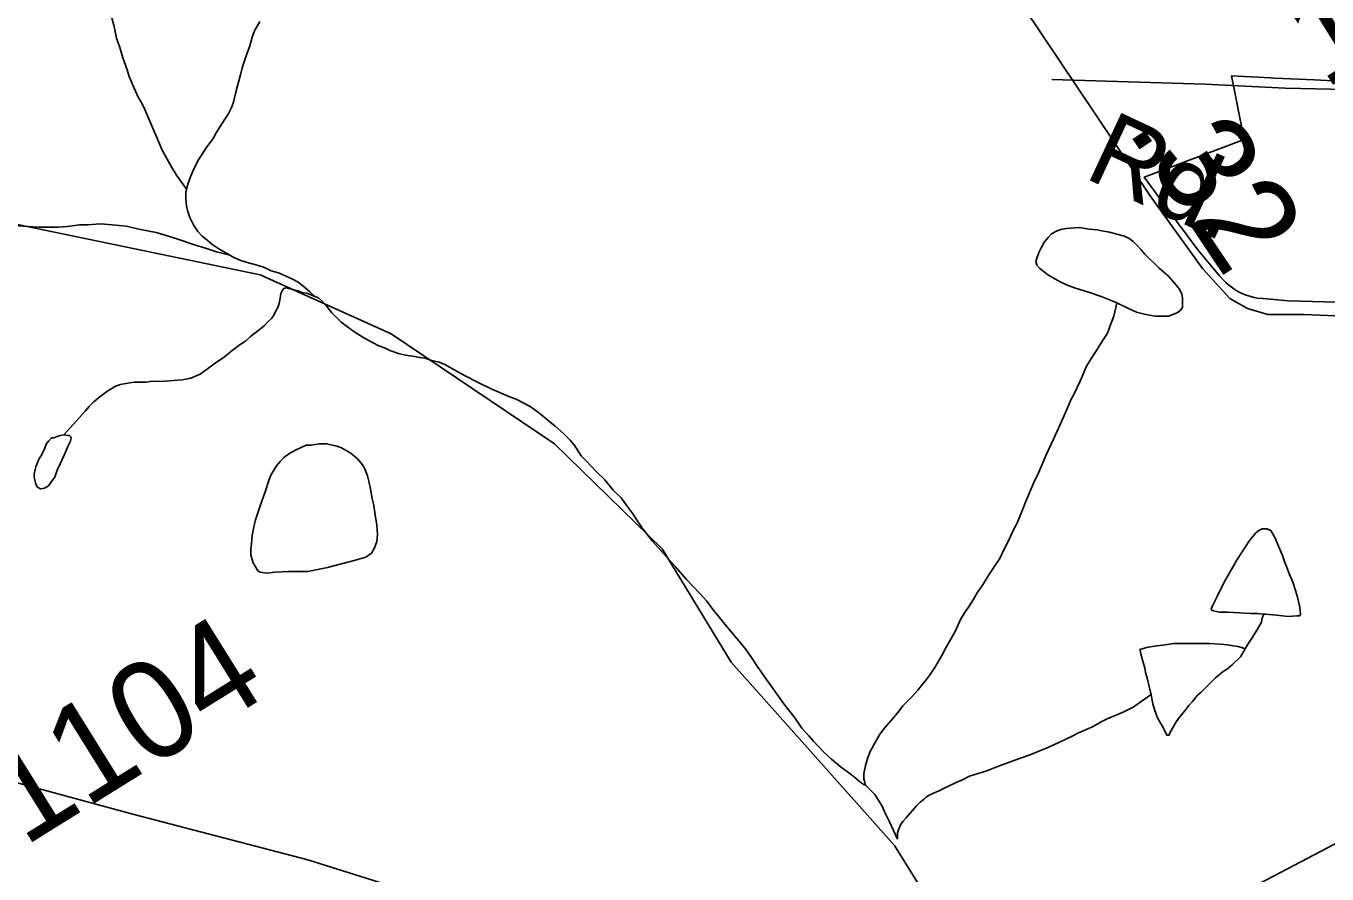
# Model space of a CAD drawing. Extents: x 2001466 to 31450019, y -30647475 to 847247.
# Drawn here: x 2050520 to 2053840, y 667252 to 669416 of the extents above; entities that cross this region are included whole.
import ezdxf

# ---------------------------------------------------------------- set-up
doc = ezdxf.new("R2010")
doc.units = 0
for name, color, linetype in [('Exist Boundary Political City Limit New', 7, 'Continuous'), ('Exist Hydrographic Creek Single Shore', 7, 'Continuous'), ('Exist Hydrographic Misc Water Feature', 7, 'Continuous'), ('Exist Railroad Mainline', 7, 'Continuous'), ('Exist Road Non-System Type 51', 7, 'Continuous'), ('Exist Road Secondary Mileage Hundredths English Label', 7, 'Continuous'), ('Exist Road Secondary Type 51 Attributed', 7, 'Continuous'), ('Exist Road Secondary Type 51 Label', 7, 'Continuous'), ('Exist Road Secondary Type 51 Number Label', 7, 'Continuous'), ('Map Preparation Boundary City Limit Buffer Line', 7, 'Continuous')]:
    doc.layers.add(name, color=color, linetype=linetype)

msp = doc.modelspace()

# ---------------------------------------------------------------- linework, layer by layer
at = {"layer": 'Exist Boundary Political City Limit New'}
msp.add_lwpolyline([(2053872, 669275.7), (2053807.2, 669278.8), (2053707.2, 669283.6), (2053696.8, 669284), (2053596.4, 669289.1), (2053629.1, 669126.5), (2053373.8, 669030.4), (2053456.2, 668918.2), (2053510.9, 668845.7), (2053540.2, 668809.4), (2053566.8, 668778.3), (2053576, 668767.7), (2053582, 668761.8), (2053588.8, 668755.8), (2053595.5, 668750.5), (2053602.8, 668745.5), (2053610.1, 668740.9), (2053617.8, 668736.7), (2053625.5, 668733.1), (2053633.9, 668729.7), (2053646.2, 668725.8), (2053654.6, 668723.8), (2053663.2, 668722.2), (2053676.9, 668720.7), (2053741.8, 668715), (2053833.8, 668712.4), (2053908.2, 668710.8)], dxfattribs=at)
at = {"layer": 'Exist Hydrographic Creek Single Shore'}
msp.add_lwpolyline([(2053017.7, 666872.7), (2052736.4, 667325.2), (2052319.3, 667793), (2052143.4, 668082), (2051868.4, 668350), (2051451.4, 668630.9), (2051117.3, 668781.9), (2050292.4, 668952.9), (2050134.3, 669028.3), (2049975.4, 669271), (2049847.4, 669402.6)], dxfattribs=at)
at = {"layer": 'Exist Hydrographic Misc Water Feature'}
for points in [[(2050738.8, 669437.3), (2050745, 669415.3), (2050750.9, 669385.3), (2050758.9, 669361.3), (2050767.1, 669335.4), (2050776.9, 669307.4), (2050783.1, 669287.4), (2050795.2, 669259.4), (2050807.1, 669233.5), (2050815.1, 669219.5), (2050823.3, 669203.5), (2050833.3, 669179.5), (2050845.2, 669151.6), (2050853.4, 669131.6), (2050867.4, 669099.6), (2050891.6, 669055.6), (2050903.5, 669035.7), (2050929.7, 668999.7)], [(2051116.7, 669428), (2051102.8, 669404), (2051096.8, 669388), (2051090.9, 669366), (2051080.8, 669337.9), (2051071, 669309.9), (2051067.1, 669291.9), (2051059.1, 669264), (2051055.2, 669247.9), (2051049.3, 669221.9), (2051045.2, 669209.9), (2051035.3, 669191.9), (2051025.3, 669175.9), (2051015.2, 669159.9), (2051005.4, 669143.8), (2050997.4, 669129.8), (2050979.3, 669105.8), (2050969.5, 669089.8), (2050959.4, 669073.8), (2050947.5, 669049.8), (2050939.5, 669031.7), (2050933.6, 669015.7), (2050929.7, 668999.7)], [(2050929.7, 668999.7), (2050927.7, 668991.7), (2050927.7, 668975.7), (2050929.7, 668957.8), (2050931.6, 668945.8), (2050937.7, 668927.8), (2050947.8, 668907.8), (2050957.8, 668891.8), (2050969.7, 668879.8), (2050981.8, 668869.8), (2050993.9, 668859.9), (2051011.9, 668847.9), (2051039.8, 668832)], [(2050489.9, 668907), (2050523.9, 668905), (2050552, 668903.1), (2050581.9, 668903.1), (2050601.8, 668903.1), (2050625.8, 668905.2), (2050655.8, 668909.3), (2050677.7, 668909.3), (2050709.7, 668911.3), (2050739.8, 668909.4), (2050775.7, 668905.4), (2050811.8, 668897.5), (2050851.8, 668889.6), (2050885.8, 668879.7), (2050909.8, 668871.7), (2050949.8, 668857.8), (2050977.9, 668849.8), (2051006, 668839.9), (2051039.8, 668832)], [(2053303.6, 668710.2), (2053335.6, 668694.3), (2053353.8, 668686.3), (2053377.8, 668680.4), (2053401.8, 668676.4), (2053411.7, 668676.4), (2053435.6, 668676.4), (2053457.6, 668684.5), (2053465.6, 668690.5), (2053471.5, 668698.5), (2053471.5, 668708.5), (2053471.5, 668722.5), (2053469.7, 668732.5), (2053463.5, 668744.5), (2053451.4, 668760.5), (2053435.4, 668778.4), (2053411.5, 668798.4), (2053399.6, 668810.4), (2053385.4, 668824.3), (2053375.4, 668834.3), (2053365.3, 668846.3), (2053357.3, 668854.3), (2053345.4, 668866.3), (2053335.4, 668874.3), (2053323.3, 668880.2), (2053307.3, 668884.2), (2053285.3, 668890.1), (2053265.5, 668894.1), (2053253.4, 668896), (2053233.5, 668898), (2053207.4, 668902), (2053175.4, 668899.9), (2053163.3, 668897.9), (2053151.4, 668893.9), (2053137.3, 668885.9), (2053129.3, 668877.9), (2053119.5, 668865.8), (2053111.5, 668851.8), (2053105.5, 668839.8), (2053099.6, 668823.8), (2053097.5, 668815.8), (2053099.6, 668805.8), (2053107.6, 668797.8), (2053119.5, 668787.9), (2053127.5, 668781.9), (2053159.6, 668763.9), (2053175.6, 668755.9), (2053195.5, 668748), (2053233.7, 668736.1), (2053263.6, 668726.1), (2053297.6, 668712.2), (2053303.6, 668710.2)], [(2051039.8, 668832), (2051049.9, 668826), (2051067.9, 668818), (2051087.8, 668812.1), (2051109.9, 668806.1), (2051128, 668800.1), (2051145.8, 668792.1), (2051163.9, 668786.2), (2051184, 668778.3), (2051200, 668770.2), (2051214.1, 668762.4), (2051230.1, 668750.4), (2051244.1, 668738.4), (2051257, 668726), (2051266, 668722.4)], [(2050836.4, 668509.6), (2050874.5, 668509.7), (2050896.5, 668511.8), (2050918.4, 668513.8), (2050940.6, 668517.8), (2050964.4, 668527.9), (2050986.3, 668544), (2051002.3, 668556), (2051026.3, 668572), (2051046.2, 668588), (2051056.2, 668596), (2051066.3, 668604.1), (2051080.2, 668612.1), (2051092.3, 668624.1), (2051100.3, 668630.1), (2051110.4, 668638.1), (2051128.2, 668652.1), (2051138, 668662.2), (2051146, 668670.2), (2051152.2, 668678.2), (2051156.1, 668688.2), (2051162.2, 668698.2), (2051166.1, 668708.2), (2051168, 668722.2), (2051170, 668734.2), (2051173.9, 668742.2), (2051178, 668746.3), (2051184, 668748.3), (2051189.9, 668746.3), (2051200, 668744.3), (2051205.9, 668742.3), (2051214.1, 668740.3), (2051224, 668736.3), (2051236.1, 668734.3), (2051257, 668726), (2051266, 668722.4)], [(2051266, 668722.4), (2051274, 668716.4), (2051287.9, 668700.5), (2051300.2, 668684.5), (2051324.2, 668660.5), (2051356.2, 668636.6), (2051382.1, 668620.7), (2051404.2, 668608.7), (2051420.2, 668600.7), (2051434.3, 668594.8), (2051448.3, 668588.8), (2051470.2, 668580.8), (2051488.3, 668576.8), (2051512.3, 668572.9), (2051524.4, 668570.9), (2051538.3, 668569), (2051554.3, 668563), (2051574.2, 668559), (2051588.3, 668553), (2051602.3, 668545.1), (2051620.3, 668535.1), (2051642.5, 668523.2), (2051672.4, 668507.2), (2051708.3, 668489.3)], [(2053303.6, 668710.2), (2053301.5, 668698.2), (2053295.8, 668676.2), (2053287.8, 668654.2), (2053279.8, 668632.2), (2053265.9, 668610.2), (2053249.9, 668586.1), (2053235.9, 668564.1), (2053226.1, 668548.1), (2053218.1, 668528.1), (2053210.1, 668510.1), (2053194.1, 668476), (2053186.1, 668462.1), (2053176.1, 668438), (2053156.2, 668392), (2053142.4, 668362), (2053124.4, 668323.9), (2053104.5, 668277.9), (2053092.4, 668251.9), (2053072.7, 668205.9), (2053062.7, 668181.9), (2053050.8, 668151.9), (2053044.8, 668139.8), (2053036.8, 668123.8), (2053028.8, 668105.8), (2053014.9, 668077.8), (2053004.8, 668057.8), (2052989, 668033.7), (2052976.9, 668015.8), (2052961, 667989.7), (2052947, 667969.7), (2052937.2, 667951.7), (2052925.1, 667933.7), (2052917.1, 667921.6), (2052905.2, 667901.6), (2052891.2, 667871.6), (2052877.3, 667847.6), (2052867.4, 667829.6), (2052857.4, 667809.6), (2052845.5, 667789.6), (2052839.6, 667779.5), (2052827.5, 667761.5), (2052817.4, 667747.5), (2052805.5, 667733.5), (2052795.7, 667721.5), (2052781.5, 667705.4), (2052769.6, 667693.4), (2052757.5, 667681.4), (2052745.6, 667665.4), (2052731.7, 667649.4), (2052709.8, 667623.3), (2052697.7, 667607.3), (2052687.8, 667589.3), (2052673.9, 667565.3), (2052667.9, 667549.3), (2052662, 667529.2), (2052657.9, 667509.2), (2052657.9, 667495.2), (2052659.9, 667489.2), (2052662, 667479.2)], [(2050616.6, 668373.3), (2050648.8, 668409.3), (2050670.7, 668433.4), (2050680.6, 668445.4), (2050692.7, 668457.4), (2050704.6, 668467.4), (2050728.6, 668485.4), (2050738.6, 668491.4), (2050748.4, 668497.5), (2050760.5, 668501.5), (2050770.6, 668503.5), (2050784.5, 668505.6), (2050796.4, 668507.6), (2050826.6, 668507.6), (2050836.4, 668509.6)], [(2051708.3, 668489.3), (2051752.4, 668471.3), (2051772.5, 668463.4), (2051806.3, 668445.5), (2051820.5, 668435.4), (2051836.4, 668423.6), (2051852.4, 668409.6), (2051870.5, 668395.6), (2051892.4, 668375.7), (2051908.6, 668359.7), (2051918.7, 668347.7), (2051936.7, 668319.7), (2051948.6, 668307.8), (2051974.7, 668279.8), (2051996.8, 668257.9), (2052018.7, 668231.9), (2052038.8, 668212), (2052056.9, 668188), (2052066.9, 668174), (2052093, 668134), (2052119, 668102.1), (2052146.9, 668070.1), (2052177, 668036.2), (2052205.1, 668004.3), (2052239.2, 667968.3), (2052257.2, 667948.4), (2052273.2, 667926.4), (2052293.3, 667902.5), (2052311.3, 667880.5), (2052343.5, 667842.6), (2052357.5, 667824.6), (2052371.4, 667804.7), (2052385.6, 667782.7), (2052409.6, 667748.7), (2052453.7, 667686.8), (2052481.7, 667650.9), (2052499.8, 667624.9), (2052517.8, 667604.9), (2052529.9, 667591), (2052553.9, 667565.1), (2052575.9, 667545.1), (2052598, 667527.1), (2052616.1, 667513.2), (2052633.9, 667499.2), (2052648, 667487.2), (2052657.9, 667481.2), (2052662, 667479.2)], [(2050616.6, 668373.3), (2050606.8, 668371.3), (2050598.8, 668369.3), (2050590.8, 668365.2), (2050584.8, 668365.2), (2050576.8, 668357.2), (2050570.9, 668349.2), (2050567, 668337.2), (2050559, 668321.2), (2050552.8, 668311.1), (2050546.9, 668297.1), (2050545, 668291.1), (2050543, 668285.1), (2050540.9, 668273.1), (2050540.9, 668265.1), (2050543, 668255.2), (2050545, 668247.1), (2050548.9, 668239.2), (2050556.9, 668235.2), (2050567, 668237.2), (2050577, 668243.2), (2050587.1, 668257.3), (2050593, 668265.3), (2050599, 668283.2), (2050607, 668299.2), (2050616.8, 668321.2), (2050626.8, 668343.3), (2050632.8, 668357.3), (2050634.8, 668367.3), (2050630.7, 668371.3), (2050626.8, 668371.3), (2050616.6, 668373.3)], [(2051322.8, 668340.6), (2051312.7, 668344.6), (2051286.7, 668350.5), (2051268.7, 668350.5), (2051246.7, 668346.5), (2051234.8, 668346.4), (2051212.7, 668336.4), (2051192.8, 668326.3), (2051176.8, 668314.3), (2051168.8, 668306.3), (2051159, 668294.3), (2051144.8, 668270.3), (2051138.9, 668254.3), (2051131.1, 668230.3), (2051116.9, 668192.2), (2051111, 668174.2), (2051105, 668156.2), (2051101.1, 668138.2), (2051097, 668116.2), (2051095.2, 668096.2), (2051093.3, 668080.2), (2051093.3, 668066.2), (2051099.3, 668046.2), (2051105.4, 668036.3), (2051111.4, 668026.3), (2051117.3, 668022.3), (2051133.3, 668020.3), (2051155.5, 668022.3), (2051189.3, 668024.4), (2051239.3, 668024.5), (2051289.2, 668034.6), (2051357.2, 668052.7), (2051387.2, 668060.8), (2051401.3, 668070.8), (2051409.1, 668084.8), (2051415.1, 668100.7), (2051417.1, 668118.8), (2051415.1, 668142.8), (2051411, 668168.8), (2051407.1, 668192.8), (2051403, 668210.8), (2051398.9, 668234.8), (2051395, 668254.7), (2051390.9, 668268.7), (2051384.7, 668286.7), (2051378.8, 668296.7), (2051366.7, 668310.7), (2051348.8, 668326.7), (2051330.8, 668336.6), (2051322.8, 668340.6)], [(2053679, 667915.1), (2053663.1, 667917), (2053645, 667917), (2053616.9, 667919), (2053587, 667920.9), (2053565, 667920.8), (2053547, 667924.8), (2053544.9, 667928.8), (2053549, 667938.8), (2053558.9, 667958.8), (2053573, 667986.8), (2053580.8, 668002.9), (2053610.8, 668054.9), (2053632.7, 668089), (2053640.7, 668101), (2053646.6, 668109), (2053658.5, 668123), (2053666.5, 668129), (2053674.5, 668133), (2053686.6, 668133), (2053696.7, 668129.1), (2053706.7, 668111.1), (2053716.8, 668089.1), (2053726.8, 668065.1), (2053732.8, 668047.1), (2053736.9, 668037.1), (2053744.9, 668017.1), (2053752.9, 667997.2), (2053760.9, 667973.2), (2053765, 667959.2), (2053770.9, 667933.2), (2053773, 667915.3), (2053770.9, 667911.3), (2053762.9, 667911.2), (2053741, 667909.2), (2053711, 667913.1), (2053682.9, 667915.1), (2053679, 667915.1)], [(2053679, 667915.1), (2053675.1, 667905.1), (2053673.1, 667895.1), (2053663.1, 667877), (2053653, 667861), (2053649.1, 667855), (2053645, 667849), (2053637.2, 667837), (2053631.3, 667827)], [(2053391.6, 667710.6), (2053389.5, 667716.6), (2053385.4, 667734.6), (2053381.3, 667752.6), (2053377.4, 667766.5), (2053375.4, 667778.5), (2053371.3, 667792.5), (2053367.4, 667804.5), (2053365.3, 667814.5), (2053363.3, 667822.5), (2053363.3, 667826.5), (2053367.2, 667826.5), (2053379.3, 667830.5), (2053405.3, 667834.6), (2053421.3, 667836.6), (2053449.2, 667840.6), (2053481.2, 667840.7), (2053511.3, 667840.7), (2053539.2, 667840.8), (2053567.3, 667838.9), (2053587.2, 667836.9), (2053601.1, 667835), (2053613.2, 667833), (2053627.2, 667829), (2053631.3, 667827)], [(2053631.3, 667827), (2053619.2, 667807), (2053599.3, 667787), (2053587.4, 667777), (2053575.3, 667768.9), (2053565.2, 667760.9), (2053555.4, 667752.9), (2053535.3, 667732.8), (2053519.5, 667716.8), (2053509.5, 667708.7), (2053497.4, 667692.7), (2053487.5, 667682.8), (2053477.5, 667668.8), (2053463.5, 667652.7), (2053455.5, 667640.7), (2053447.5, 667626.7), (2053439.5, 667612.7), (2053437.5, 667606.7), (2053431.5, 667606.6), (2053429.5, 667610.6), (2053419.7, 667630.6), (2053407.6, 667650.6), (2053399.6, 667672.5), (2053395.5, 667686.6), (2053393.4, 667700.6), (2053391.6, 667710.6)], [(2053391.6, 667710.6), (2053345.4, 667678.5), (2053321.6, 667666.4), (2053303.6, 667658.5), (2053279.6, 667648.4), (2053263.6, 667640.3), (2053241.7, 667628.3), (2053205.8, 667612.3), (2053189.8, 667604.2), (2053155.8, 667588.1), (2053125.8, 667574.1), (2053079.9, 667556), (2053057.7, 667548), (2053017.8, 667533.9), (2052997.9, 667525.9), (2052971.8, 667515.8), (2052927.9, 667501.7), (2052911.9, 667493.7), (2052893.9, 667485.7), (2052876.1, 667477.6), (2052859.9, 667469.6), (2052851.9, 667465.6), (2052842, 667461.6), (2052828.1, 667455.6), (2052818, 667449.6), (2052812.1, 667443.6), (2052802, 667435.5), (2052792, 667425.5), (2052776, 667407.5), (2052766.2, 667395.4), (2052758.2, 667387.4), (2052752.2, 667379.4), (2052746.3, 667365.4), (2052744.2, 667357.4), (2052744.2, 667341.4)], [(2052662, 667479.2), (2052670.2, 667471.2), (2052686.2, 667455.3), (2052696, 667439.3), (2052706.1, 667423.4), (2052712, 667409.4), (2052724.1, 667383.4), (2052734.2, 667363.4), (2052744.2, 667341.4)]]:
    msp.add_lwpolyline(points, dxfattribs=at)
at = {"layer": 'Exist Railroad Mainline'}
msp.add_lwpolyline([(2046464.5, 663426.2), (2046524.6, 663459.1), (2048551.7, 664535.4), (2049194.6, 664876.7), (2049524.4, 665051.8), (2049557.2, 665070.3), (2052622.8, 666680.7), (2055671.2, 668278.9), (2056997.6, 668963.3), (2058840.6, 669936.5)], dxfattribs=at)
at = {"layer": 'Exist Road Non-System Type 51'}
msp.add_lwpolyline([(2054423.7, 669358.6), (2054415.1, 669349.7), (2054388.6, 669324.2), (2054349.4, 669269), (2054335, 669247.3), (2054320.7, 669233.6), (2054308.6, 669227.9), (2054296.6, 669226.1), (2054266.6, 669226.7), (2054222.6, 669229.6), (2054023, 669245.7), (2053927.1, 669253.6), (2053733.2, 669257.6), (2053529.4, 669267.7), (2053137.6, 669279.6)], dxfattribs=at)
at = {"layer": 'Exist Road Secondary Type 51 Attributed'}
for points in [[(2053066.3, 669463.6), (2053388.6, 668983.3), (2053522.6, 668797.4), (2053592.3, 668721.3), (2053637.7, 668695.9), (2053689.4, 668680.1), (2053781.8, 668680.1), (2053982.3, 668671.6)], [(2052557.1, 666646.2), (2052386.3, 666764), (2052162.5, 666885.4), (2051899.2, 667023.8), (2051726.1, 667110.4), (2051482.2, 667211.8), (2051238.9, 667288.9), (2050792.4, 667405.1), (2050170.2, 667573.1), (2049959.6, 667625.9), (2049883.6, 667635.4), (2049783.3, 667640.7), (2049542.6, 667618.5), (2049242.3, 667606.9)]]:
    msp.add_lwpolyline(points, dxfattribs=at)
at = {"layer": 'Map Preparation Boundary City Limit Buffer Line'}
msp.add_lwpolyline([(2053872, 669275.7), (2053807.2, 669278.8), (2053707.2, 669283.6), (2053696.8, 669284), (2053596.4, 669289.1), (2053629.1, 669126.5), (2053373.8, 669030.4), (2053456.2, 668918.2), (2053510.9, 668845.7), (2053540.2, 668809.4), (2053566.8, 668778.3), (2053576, 668767.7), (2053582, 668761.8), (2053588.8, 668755.8), (2053595.5, 668750.5), (2053602.8, 668745.5), (2053610.1, 668740.9), (2053617.8, 668736.7), (2053625.5, 668733.1), (2053633.9, 668729.7), (2053646.2, 668725.8), (2053654.6, 668723.8), (2053663.2, 668722.2), (2053676.9, 668720.7), (2053741.8, 668715), (2053833.8, 668712.4), (2053908.2, 668710.8)], dxfattribs=at)

# ---------------------------------------------------------------- texts
at = {"layer": 'Exist Road Secondary Mileage Hundredths English Label'}
msp.add_text('.32', height=250, rotation=303.7991, dxfattribs=at).set_placement((2053326.7, 669153.3))
at = {"layer": 'Exist Road Secondary Type 51 Label'}
msp.add_text('Rd.', height=190, rotation=335.0091, dxfattribs=at).set_placement((2053216.2, 669031.2))
at = {"layer": 'Exist Road Secondary Type 51 Number Label'}
for s, p in [('1218', (2053834, 669253)), ('1104', (2050514, 667320.3))]:
    msp.add_text(s, height=250, rotation=31.918, dxfattribs=at).set_placement(p)

doc.saveas('drawing.dxf')
